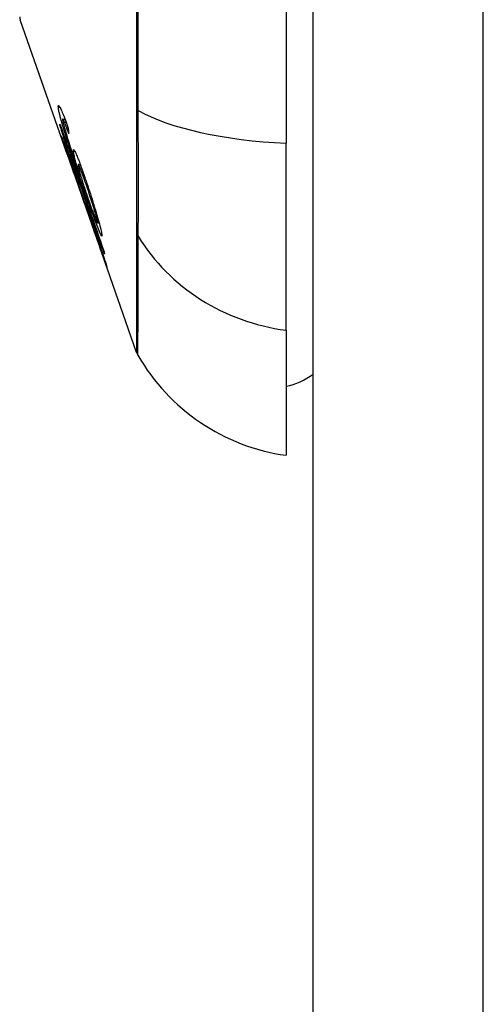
# Model space of a CAD drawing. Header units: inches. Extents: x 15 to 513, y 46 to 241.
# Tile 278 of 397: x 300.221 to 300.49, y 146.189 to 146.762. Entities that reach past the tile are written whole.
import ezdxf

# ---------------------------------------------------------------- set-up
doc = ezdxf.new("R2010")
doc.units = ezdxf.units.IN
doc.header["$MEASUREMENT"] = 0
doc.layers.add('Visible Edges(ANSI)', color=7, linetype='Continuous', lineweight=25)
doc.layers.add('Visible Tangent Edges(ANSI)', color=7, linetype='Continuous', lineweight=25)

msp = doc.modelspace()

# ---------------------------------------------------------------- linework, layer by layer
at = {"layer": 'Visible Edges(ANSI)'}
for p, q in [((300.3912252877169, 131.258812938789), (300.3912252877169, 162.978812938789)), ((300.3754772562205, 147.5475009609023), (300.3754772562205, 146.6901249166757)), ((300.2482024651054, 146.6838050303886), (300.2208327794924, 146.76200413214)), ((300.2456055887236, 146.7041550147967), (300.2468519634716, 146.7041550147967)), ((300.2466105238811, 146.7023793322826), (300.2475004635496, 146.7023793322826)), ((300.2440051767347, 146.7003537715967), (300.2442721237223, 146.7003537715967)), ((300.3754772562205, 146.5813391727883), (300.3754772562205, 146.6901249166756)), ((300.2471990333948, 146.6869896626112), (300.2474759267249, 146.6869896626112)), ((300.2497516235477, 146.6834106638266), (300.250128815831, 146.6834106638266)), ((300.2539955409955, 146.6694829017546), (300.2509181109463, 146.6782826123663)), ((300.2509181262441, 146.6782825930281), (300.2513324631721, 146.6782825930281)), ((300.2545791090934, 146.6778463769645), (300.255781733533, 146.6778463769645)), ((300.2516241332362, 146.6740361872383), (300.2516318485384, 146.6740361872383)), ((300.264059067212, 146.638500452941), (300.2517672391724, 146.6736199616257)), ((300.255758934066, 146.6709062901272), (300.256120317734, 146.6709062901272)), ((300.2584880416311, 146.6545670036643), (300.2556612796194, 146.6626636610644)), ((300.2556886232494, 146.66261238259), (300.2559183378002, 146.66261238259)), ((300.2580796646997, 146.6559160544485), (300.2583539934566, 146.6559160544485)), ((300.2658002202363, 146.6438779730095), (300.2667190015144, 146.6438779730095)), ((300.2642088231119, 146.6380759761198), (300.2642184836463, 146.6380759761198)), ((300.2885701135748, 146.5684688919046), (300.2669272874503, 146.6303055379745)), ((300.2686504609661, 146.625634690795), (300.2688731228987, 146.625634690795)), ((300.3754772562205, 146.5813391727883), (300.3754772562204, 146.5085767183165))]:
    msp.add_line(p, q, dxfattribs=at)
at = {"layer": 'Visible Edges(ANSI)', "flags": 128}
for points in [[(300.2343656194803, 146.7233390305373), (300.2342035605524, 146.7238019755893), (300.2340410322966, 146.7242663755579), (300.2338782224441, 146.7247315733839), (300.2337154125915, 146.7251967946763), (300.2335528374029, 146.7256614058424), (300.2333907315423, 146.7261246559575), (300.2332293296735, 146.7265858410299), (300.2330689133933, 146.727044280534), (300.2329097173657, 146.7274992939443), (300.2327510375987, 146.7279528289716), (300.2325927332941, 146.7284054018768), (300.2324351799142, 146.7288558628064), (300.2322787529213, 146.7293031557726), (300.2321238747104, 146.7297461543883), (300.2319709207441, 146.7301837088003), (300.2318203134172, 146.7306147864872), (300.2316723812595, 146.731038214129), (300.2315276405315, 146.7314529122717), (300.2313863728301, 146.7318576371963), (300.231249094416, 146.7322513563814), (300.2311161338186, 146.7326330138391), (300.2309878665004, 146.7330016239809), (300.2308646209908, 146.7333561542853), (300.230746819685, 146.733695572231)], [(300.2430355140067, 146.7110295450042), (300.2430147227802, 146.7113720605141), (300.2430155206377, 146.7116540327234), (300.243039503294, 146.7118696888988), (300.2430881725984, 146.7120131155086), (300.243162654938, 146.7120788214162), (300.2432642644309, 146.7120621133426), (300.2433937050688, 146.7119588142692), (300.2435497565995, 146.7117681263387), (300.2437318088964, 146.7114906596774), (300.2439394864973, 146.7111270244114), (300.2441724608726, 146.7106777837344), (300.24443035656, 146.7101435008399), (300.2447098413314, 146.7095312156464), (300.2450076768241, 146.7088479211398), (300.2453234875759, 146.7080946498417), (300.2456570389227, 146.7072722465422), (300.2460075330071, 146.7063829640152), (300.2463701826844, 146.7054393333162), (300.2467430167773, 146.7044481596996), (300.2471247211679, 146.7034139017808), (300.2475141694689, 146.7023411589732), (300.2479100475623, 146.7012344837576), (300.2483111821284, 146.7000984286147), (300.2487163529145, 146.6989375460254)], [(300.246441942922, 146.6975876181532), (300.2461971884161, 146.6983895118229), (300.2459585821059, 146.6991785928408), (300.2457265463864, 146.6999540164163), (300.2455013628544, 146.7007148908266), (300.2452834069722, 146.7014602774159), (300.245073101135, 146.7021893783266), (300.2448710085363, 146.7029003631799), (300.2446788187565, 146.703587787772), (300.2444968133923, 146.7042507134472), (300.2443249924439, 146.7048890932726), (300.2441634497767, 146.7055028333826), (300.2440122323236, 146.7060917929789), (300.2438713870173, 146.7066558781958), (300.2437410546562, 146.7071948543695), (300.2436221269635, 146.7077048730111), (300.2435146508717, 146.7081850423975), (300.2434184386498, 146.7086360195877), (300.2433331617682, 146.7090585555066), (300.2432584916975, 146.7094532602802), (300.2431942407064, 146.7098208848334), (300.2431400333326, 146.7101620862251), (300.2430957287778, 146.7104769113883), (300.2430610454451, 146.7107657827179), (300.2430355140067, 146.7110295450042)], [(300.243939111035, 146.7013177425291), (300.2450017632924, 146.6982420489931), (300.246067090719, 146.6951592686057), (300.2471348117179, 146.6920701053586), (300.2482046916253, 146.6889752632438), (300.2492764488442, 146.6858755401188), (300.2503498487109, 146.6827716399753), (300.2514245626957, 146.6796642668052), (300.2525004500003, 146.6765542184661), (300.2535771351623, 146.6734422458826), (300.2546544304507, 146.6703290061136), (300.2557320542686, 146.6672152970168), (300.256809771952, 146.6641018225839), (300.2578872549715, 146.6609893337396), (300.2589643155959, 146.6578785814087), (300.2600406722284, 146.6547703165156), (300.2611160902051, 146.6516651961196), (300.2621902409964, 146.6485640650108), (300.2632628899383, 146.6454675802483), (300.2643338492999, 146.6423764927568), (300.2654027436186, 146.6392916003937), (300.2664694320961, 146.6362135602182), (300.2675335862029, 146.6331431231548), (300.2685949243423, 146.630081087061), (300.2696532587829, 146.6270281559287)], [(300.2440051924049, 146.7003537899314), (300.2440020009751, 146.7003939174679), (300.2439988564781, 146.7004340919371), (300.2439957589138, 146.7004742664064), (300.2439927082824, 146.7005144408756), (300.243989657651, 146.700554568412), (300.2439866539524, 146.7005947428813), (300.2439836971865, 146.7006349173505), (300.2439807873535, 146.7006750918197), (300.2439779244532, 146.7007152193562), (300.243975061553, 146.7007553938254), (300.2439722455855, 146.7007955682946), (300.2439694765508, 146.7008357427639), (300.2439667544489, 146.7008759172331), (300.2439640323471, 146.7009160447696), (300.2439614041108, 146.7009562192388), (300.2439587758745, 146.700996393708), (300.243956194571, 146.7010365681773), (300.2439536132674, 146.7010767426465), (300.2439511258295, 146.7011168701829), (300.2439486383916, 146.7011570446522), (300.2439461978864, 146.7011972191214), (300.2439438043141, 146.7012373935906), (300.2439414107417, 146.7012775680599), (300.243939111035, 146.7013177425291)], [(300.2466105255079, 146.7023793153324), (300.2465172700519, 146.7025896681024), (300.2464270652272, 146.7027889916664), (300.2463400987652, 146.7029769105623), (300.246256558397, 146.7031528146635), (300.2461765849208, 146.7033162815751), (300.246100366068, 146.7034667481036), (300.2460284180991, 146.7036030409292), (300.245961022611, 146.7037245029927), (300.2458982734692, 146.7038311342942), (300.2458401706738, 146.7039227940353), (300.2457867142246, 146.7039993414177), (300.2457380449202, 146.7040607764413), (300.2456941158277, 146.7041069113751), (300.2456549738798, 146.7041377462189), (300.2456206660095, 146.7041531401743), (300.2455912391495, 146.704152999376), (300.2455666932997, 146.7041372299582), (300.2455472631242, 146.7041061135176), (300.2455328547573, 146.7040598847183), (300.2455233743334, 146.7039990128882), (300.2455186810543, 146.7039238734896), (300.2455187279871, 146.7038350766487), (300.2455233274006, 146.7037330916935), (300.2455323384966, 146.7036185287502)], [(300.2455323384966, 146.7036185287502), (300.2455425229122, 146.7035187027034), (300.2455554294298, 146.7034113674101), (300.2455710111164, 146.7032963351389), (300.2455894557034, 146.7031734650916), (300.2456107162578, 146.7030427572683), (300.2456348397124, 146.7029043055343), (300.2456618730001, 146.7027579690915), (300.2456918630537, 146.702603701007), (300.2457248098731, 146.7024413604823), (300.2457608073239, 146.702270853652), (300.2457999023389, 146.7020920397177), (300.2458420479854, 146.7019049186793), (300.245887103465, 146.7017105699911), (300.2459349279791, 146.7015093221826), (300.2459854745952, 146.7013011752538), (300.246038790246, 146.7010862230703), (300.2460948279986, 146.7008645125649), (300.2461534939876, 146.7006361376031), (300.2462148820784, 146.7004010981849), (300.2462788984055, 146.700159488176), (300.2463454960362, 146.6999114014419), (300.2464147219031, 146.6996568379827), (300.2464865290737, 146.6993958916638), (300.246560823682, 146.6991286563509)], [(300.2491299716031, 146.6957022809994), (300.2490186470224, 146.6960130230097), (300.2489065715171, 146.6963250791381), (300.2487939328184, 146.6966378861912), (300.2486808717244, 146.6969508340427), (300.2485676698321, 146.6972633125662), (300.2484544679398, 146.6975746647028), (300.2483415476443, 146.6978843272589), (300.2482290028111, 146.6981916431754), (300.2481170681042, 146.6984960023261), (300.2480059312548, 146.6987968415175), (300.2478958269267, 146.6990935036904), (300.2477869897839, 146.6993853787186), (300.2476795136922, 146.6996718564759), (300.2475736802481, 146.6999523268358), (300.2474696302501, 146.7002261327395), (300.2473675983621, 146.7004927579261), (300.2472668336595, 146.7007538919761), (300.2471669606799, 146.7010104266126), (300.2470684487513, 146.7012609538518), (300.2469716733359, 146.701504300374), (300.2468771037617, 146.7017390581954), (300.2467850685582, 146.7019640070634), (300.2466960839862, 146.7021778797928), (300.2466105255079, 146.7023793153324)], [(300.2509181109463, 146.6782826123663), (300.2506052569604, 146.6793118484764), (300.250291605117, 146.6803404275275), (300.2499779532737, 146.6813659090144), (300.2496650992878, 146.6823858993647), (300.249353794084, 146.6833980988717), (300.2490448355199, 146.6843999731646), (300.2487390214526, 146.6853892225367), (300.2484371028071, 146.6863634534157), (300.2481399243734, 146.6873202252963), (300.2478482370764, 146.6882572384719), (300.2475628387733, 146.6891719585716), (300.2472844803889, 146.6900621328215), (300.2470140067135, 146.6909253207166), (300.2467521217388, 146.6917590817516), (300.2464988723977, 146.6925636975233), (300.2462430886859, 146.6933743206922), (300.2459813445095, 146.6942017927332), (300.2457138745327, 146.695044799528), (300.2454410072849, 146.6959020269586), (300.24516297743, 146.6967720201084), (300.2448800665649, 146.6976535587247), (300.2445926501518, 146.698545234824), (300.244300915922, 146.6994457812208), (300.2440051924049, 146.7003537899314)], [(300.2573474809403, 146.66497848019), (300.2568548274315, 146.6663937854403), (300.2563613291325, 146.6678140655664), (300.255867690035, 146.6692378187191), (300.2553743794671, 146.6706634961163), (300.2548821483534, 146.6720896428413), (300.2543915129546, 146.6735147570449), (300.253903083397, 146.6749373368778), (300.2534175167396, 146.6763558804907), (300.2529354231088, 146.6777688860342), (300.252457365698, 146.679174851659), (300.2519840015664, 146.6805722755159), (300.2515159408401, 146.6819596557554), (300.2510537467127, 146.6833354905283), (300.2505980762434, 146.684698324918), (300.2501494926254, 146.6860466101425), (300.2497086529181, 146.6873788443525), (300.2492761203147, 146.6886935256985), (300.2488515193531, 146.6899923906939), (300.2484314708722, 146.6912865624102), (300.2480168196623, 146.6925741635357), (300.2476091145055, 146.6938515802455), (300.2472097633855, 146.6951152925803), (300.2468202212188, 146.6963618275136), (300.246441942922, 146.6975876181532)], [(300.246560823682, 146.6991286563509), (300.2471112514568, 146.6972025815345), (300.2477275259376, 146.6951346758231), (300.2483950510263, 146.6929638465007), (300.2490938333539, 146.690745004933), (300.2497594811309, 146.6886697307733), (300.2503485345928, 146.6868597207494), (300.2508302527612, 146.6853962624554), (300.2511742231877, 146.684359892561), (300.2514507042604, 146.6835309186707), (300.2517313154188, 146.6826929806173), (300.2520153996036, 146.6818476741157), (300.2523024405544, 146.6809965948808), (300.2525917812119, 146.6801412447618), (300.2528828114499, 146.6792832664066), (300.2531750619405, 146.67842425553), (300.2534678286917, 146.677565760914), (300.2537605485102, 146.6767093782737), (300.2540526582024, 146.6758566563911), (300.254343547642, 146.6750091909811), (300.2546326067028, 146.6741686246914), (300.2549192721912, 146.6733364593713), (300.255202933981, 146.6725142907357), (300.2554830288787, 146.6717037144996), (300.2557589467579, 146.6709062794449)], [(300.2487163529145, 146.6989375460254), (300.2487325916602, 146.6988027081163), (300.2487489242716, 146.6986679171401), (300.2487653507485, 146.6985330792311), (300.2487818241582, 146.6983982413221), (300.2487984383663, 146.6982634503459), (300.2488150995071, 146.6981286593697), (300.2488318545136, 146.6979938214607), (300.2488487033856, 146.6978590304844), (300.2488656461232, 146.6977242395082), (300.2488826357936, 146.697589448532), (300.2488997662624, 146.697454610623), (300.248916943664, 146.6973198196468), (300.2489342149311, 146.6971850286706), (300.2489515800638, 146.6970502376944), (300.2489690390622, 146.6969154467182), (300.2489865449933, 146.6967806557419), (300.2490041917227, 146.6966458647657), (300.249021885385, 146.6965110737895), (300.2490396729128, 146.6963762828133), (300.2490575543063, 146.6962414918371), (300.2490755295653, 146.6961067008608), (300.2490935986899, 146.6959719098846), (300.2491117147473, 146.6958371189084), (300.2491299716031, 146.6957022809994)], [(300.2445608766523, 146.6945005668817), (300.2445697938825, 146.6945286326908), (300.2446149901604, 146.694457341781), (300.2446974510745, 146.6942830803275), (300.2448174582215, 146.694004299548), (300.2449754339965, 146.693619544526), (300.2451717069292, 146.6931275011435), (300.2454042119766, 146.6925329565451), (300.2456692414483, 146.6918451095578), (300.2459652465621, 146.6910671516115), (300.2462937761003, 146.6901940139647), (300.2466558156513, 146.6892219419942), (300.2470466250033, 146.6881628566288), (300.2474425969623, 146.6870809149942), (300.2478345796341, 146.6860024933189), (300.2482151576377, 146.6849494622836), (300.2485769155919, 146.6839435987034), (300.2489155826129, 146.6829979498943), (300.2492523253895, 146.6820538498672), (300.2495925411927, 146.6810961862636), (300.2499362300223, 146.6801250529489), (300.2502833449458, 146.6791404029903), (300.2506339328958, 146.6781423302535), (300.2509879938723, 146.6771307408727), (300.2513454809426, 146.6761057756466)], [(300.2516241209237, 146.6740361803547), (300.2510209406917, 146.6757582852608), (300.250423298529, 146.6774642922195), (300.2498341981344, 146.6791457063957), (300.2492567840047, 146.6807940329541), (300.2486940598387, 146.6824007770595), (300.2481491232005, 146.6839574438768), (300.2476476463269, 146.6853910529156), (300.2472113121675, 146.6866401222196), (300.2468348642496, 146.6877192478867), (300.246513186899, 146.6886432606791), (300.2462403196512, 146.6894290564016), (300.2459940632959, 146.690140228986), (300.2457664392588, 146.6907999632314), (300.2455576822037, 146.6914077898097), (300.2453679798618, 146.6919631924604), (300.2451976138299, 146.6924657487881), (300.2450480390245, 146.6929113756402), (300.2449198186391, 146.6932984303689), (300.2448122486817, 146.6936288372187), (300.2447246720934, 146.6939046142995), (300.244656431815, 146.6941277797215), (300.2446068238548, 146.6943003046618), (300.2445752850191, 146.6944237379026), (300.2445608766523, 146.6945005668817)], [(300.2512580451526, 146.6758360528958), (300.2509889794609, 146.676605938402), (300.2507209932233, 146.6773706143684), (300.2504547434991, 146.6781280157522), (300.25019093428, 146.6788763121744), (300.2499307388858, 146.6796116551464), (300.2496775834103, 146.6803245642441), (300.2494319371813, 146.6810134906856), (300.2491940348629, 146.6816779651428), (300.2489639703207, 146.6823176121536), (300.2487420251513, 146.6829317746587), (300.2485293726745, 146.683517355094), (300.2483279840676, 146.6840688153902), (300.248140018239, 146.6845806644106), (300.2479674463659, 146.6850472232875), (300.2478120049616, 146.6854640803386), (300.2476740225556, 146.685830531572), (300.2475534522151, 146.6861465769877), (300.2474503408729, 146.6864122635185), (300.2473653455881, 146.6866261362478), (300.2472986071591, 146.6867882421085), (300.2472492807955, 146.686901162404), (300.2472164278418, 146.6869674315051), (300.247199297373, 146.6869896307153), (300.2471968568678, 146.6869709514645)], [(300.2471968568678, 146.6869709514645), (300.2472226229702, 146.6868585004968), (300.2472880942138, 146.6866358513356), (300.2473953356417, 146.6862972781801), (300.2475464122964, 146.6858371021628), (300.2477423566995, 146.6852521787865), (300.2479631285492, 146.6846011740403), (300.2481862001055, 146.6839484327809), (300.2483934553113, 146.6833448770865), (300.2485796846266, 146.6828044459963), (300.248773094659, 146.6822444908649), (300.2489752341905, 146.6816606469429), (300.249185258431, 146.6810549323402), (300.2494024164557, 146.6804295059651), (300.2496259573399, 146.6797865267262), (300.2498552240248, 146.6791277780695), (300.2500896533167, 146.6784546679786), (300.2503285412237, 146.6777693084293), (300.2505710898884, 146.6770738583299), (300.2508165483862, 146.6763704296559), (300.2510641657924, 146.6756611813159), (300.2513131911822, 146.6749481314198), (300.2515628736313, 146.6742335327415), (300.2518124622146, 146.6735194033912), (300.252061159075, 146.67280794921)], [(300.2698703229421, 146.6255358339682), (300.2690375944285, 146.6279300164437), (300.2682035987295, 146.6303280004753), (300.2673684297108, 146.6327294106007), (300.2665321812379, 146.6351339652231), (300.2656949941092, 146.6375414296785), (300.2648569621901, 146.6399513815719), (300.2640181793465, 146.6423635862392), (300.2631787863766, 146.644777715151), (300.262338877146, 146.6471934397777), (300.2614984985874, 146.6496104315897), (300.260657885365, 146.6520284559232), (300.2598170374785, 146.6544471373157), (300.2589761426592, 146.6568661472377), (300.2581352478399, 146.6592852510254), (300.2572944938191, 146.6617040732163), (300.2564539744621, 146.6641223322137), (300.2556137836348, 146.6665397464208), (300.2547741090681, 146.6689559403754), (300.2539349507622, 146.6713706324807), (300.253096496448, 146.6737834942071), (300.2522588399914, 146.6761942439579), (300.2514220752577, 146.6786025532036), (300.2505862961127, 146.6810081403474), (300.2497516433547, 146.6834106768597)], [(300.2497516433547, 146.6834106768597), (300.2499151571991, 146.6828858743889), (300.2500768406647, 146.6823656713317), (300.250236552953, 146.6818503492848), (300.2503942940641, 146.6813402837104), (300.2505499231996, 146.6808357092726), (300.2507033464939, 146.6803370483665), (300.2508546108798, 146.6798446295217), (300.251003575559, 146.6793587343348), (300.2511501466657, 146.6788797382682), (300.2512942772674, 146.6784079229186), (300.2514359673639, 146.6779436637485), (300.2515750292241, 146.6774872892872), (300.2517114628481, 146.6770391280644), (300.2518454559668, 146.6765986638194), (300.2519972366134, 146.6760998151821), (300.2521763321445, 146.6755114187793), (300.2523777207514, 146.6748492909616), (300.2525964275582, 146.6741292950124), (300.2528275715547, 146.6733673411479), (300.2530661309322, 146.6725792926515), (300.2533071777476, 146.671780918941), (300.253545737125, 146.6709881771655), (300.2537768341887, 146.6702168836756), (300.2539955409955, 146.6694829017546)], [(300.2517913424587, 146.6855486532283), (300.2517600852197, 146.6860486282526), (300.251798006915, 146.6863493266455), (300.2519088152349, 146.6864331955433), (300.2520930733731, 146.6862919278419), (300.2523478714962, 146.6859276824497), (300.2526610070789, 146.685364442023), (300.2529999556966, 146.6846780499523), (300.2533403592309, 146.6839386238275), (300.2536579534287, 146.6832160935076), (300.2539521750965, 146.6825237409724), (300.2542585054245, 146.6817816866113), (300.2545779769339, 146.6809875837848), (300.2549105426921, 146.6801415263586), (300.2552561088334, 146.679243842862), (300.2556145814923, 146.6782946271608), (300.2559838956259, 146.6772996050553), (300.256360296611, 146.6762695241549), (300.256743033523, 146.6752071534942), (300.2571314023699, 146.6741153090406), (300.2575247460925, 146.6729966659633), (300.2579223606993, 146.6718538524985), (300.2583235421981, 146.6706896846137), (300.25872763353, 146.6695067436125), (300.2591339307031, 146.6683078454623)], [(300.2557589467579, 146.6709062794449), (300.2555547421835, 146.6715544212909), (300.2553533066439, 146.6721972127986), (300.2551549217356, 146.6728340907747), (300.2549598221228, 146.6734644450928), (300.2547682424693, 146.6740877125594), (300.254580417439, 146.6747032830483), (300.254396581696, 146.6753105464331), (300.254217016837, 146.6759088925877), (300.254041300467, 146.6764996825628), (300.2538609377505, 146.677112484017), (300.25367428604, 146.6777542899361), (300.2534832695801, 146.6784207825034), (300.2532897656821, 146.6791075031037), (300.2530955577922, 146.6798102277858), (300.2529026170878, 146.6805244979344), (300.2527127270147, 146.6812460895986), (300.2525307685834, 146.6819588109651), (300.2523665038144, 146.6826263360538), (300.252220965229, 146.6832452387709), (300.2520945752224, 146.6838142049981), (300.2519878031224, 146.684332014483), (300.2519015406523, 146.6847947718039), (300.2518361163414, 146.6852000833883), (300.2517913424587, 146.6855486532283)], [(300.2595771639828, 146.6651429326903), (300.2591548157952, 146.6663790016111), (300.2587341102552, 146.6675981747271), (300.258317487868, 146.6687918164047), (300.2579073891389, 146.6699511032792), (300.2575065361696, 146.6710667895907), (300.2571175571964, 146.6721296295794), (300.2567427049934, 146.673131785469), (300.2563841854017, 146.6740654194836), (300.2560577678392, 146.6748892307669), (300.255780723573, 146.6755642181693), (300.2555489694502, 146.6761072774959), (300.2553583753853, 146.6765357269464), (300.2551994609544, 146.6768774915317), (300.2550559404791, 146.6771690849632), (300.2549275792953, 146.6774108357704), (300.2548148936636, 146.6776010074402), (300.254718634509, 146.6777378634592), (300.2546401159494, 146.6778193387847), (300.254579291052, 146.6778463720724), (300.2545358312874, 146.6778201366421), (300.2545093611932, 146.6777420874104), (300.2544995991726, 146.6776148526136), (300.2545056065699, 146.6774416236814), (300.2545264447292, 146.6772257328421)], [(300.2556889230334, 146.6626185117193), (300.2555482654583, 146.6631182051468), (300.2551786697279, 146.6642856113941), (300.2546164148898, 146.6660056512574), (300.2541521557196, 146.6674039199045), (300.2539751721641, 146.6679321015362), (300.2538569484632, 146.6682833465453), (300.2537350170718, 146.6686444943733), (300.2536094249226, 146.6690154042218), (300.2534802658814, 146.6693959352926), (300.2533475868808, 146.6697860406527), (300.253211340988, 146.6701854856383), (300.2530716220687, 146.6705942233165), (300.2529284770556, 146.671012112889), (300.252782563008, 146.6714372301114), (300.2526349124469, 146.6718666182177), (300.2524856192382, 146.6722997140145), (300.2523350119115, 146.672736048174), (300.252183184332, 146.6731750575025), (300.252030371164, 146.6736162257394), (300.2518767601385, 146.674059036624), (300.2517225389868, 146.6745029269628), (300.2515678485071, 146.6749474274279), (300.2514129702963, 146.6753919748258), (300.2512580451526, 146.6758360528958)], [(300.2513454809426, 146.6761057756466), (300.2515850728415, 146.6754168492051), (300.2518237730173, 146.6747287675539), (300.2520615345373, 146.6740418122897), (300.2522982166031, 146.6733561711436), (300.252533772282, 146.6726721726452), (300.2527671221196, 146.6719928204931), (300.2529973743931, 146.6713206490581), (300.2532245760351, 146.6706557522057), (300.2534486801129, 146.669998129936), (300.2536697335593, 146.6693478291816), (300.2538917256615, 146.6686929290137), (300.2541211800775, 146.668014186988), (300.254356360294, 146.6673164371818), (300.2545953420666, 146.6666051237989), (300.2548362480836, 146.665885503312), (300.2550771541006, 146.6651630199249), (300.2553156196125, 146.6644445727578), (300.2555423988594, 146.6637582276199), (300.255754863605, 146.66311186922), (300.2559536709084, 146.6625042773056), (300.2561391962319, 146.6619341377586), (300.2563120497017, 146.6614001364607), (300.2564727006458, 146.6609010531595), (300.2566217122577, 146.660435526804)], [(300.252061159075, 146.67280794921), (300.252042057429, 146.6728591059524), (300.2520230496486, 146.6729102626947), (300.2520041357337, 146.6729614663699), (300.2519852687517, 146.6730126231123), (300.2519664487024, 146.6730637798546), (300.2519477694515, 146.6731149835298), (300.2519291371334, 146.6731661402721), (300.2519105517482, 146.6732173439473), (300.2518920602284, 146.6732685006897), (300.2518736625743, 146.673319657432), (300.2518553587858, 146.6733708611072), (300.25183710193, 146.6734220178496), (300.2518189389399, 146.673473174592), (300.2518008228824, 146.6735243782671), (300.2517828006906, 146.6735755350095), (300.2517648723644, 146.6736267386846), (300.2517469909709, 146.673677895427), (300.2517292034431, 146.6737290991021), (300.2517115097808, 146.6737802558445), (300.2516938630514, 146.6738314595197), (300.2516763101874, 146.673882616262), (300.2516588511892, 146.6739338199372), (300.2516414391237, 146.6739849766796), (300.2516241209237, 146.6740361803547)], [(300.2545264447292, 146.6772257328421), (300.2545952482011, 146.6767650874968), (300.2547086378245, 146.6761808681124), (300.2548668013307, 146.6754779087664), (300.2550697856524, 146.674657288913), (300.2553181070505, 146.6737176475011), (300.2555985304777, 146.6727060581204), (300.2558854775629, 146.6717059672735), (300.2561626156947, 146.6707636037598), (300.256413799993, 146.6699250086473), (300.2566495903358, 146.6691491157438), (300.2568926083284, 146.6683601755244), (300.2571427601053, 146.6675581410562), (300.2573999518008, 146.6667432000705), (300.2576641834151, 146.6659153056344), (300.2579353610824, 146.6650745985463), (300.2582120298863, 146.6642251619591), (300.258491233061, 146.6633756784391), (300.2587725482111, 146.6625272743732), (300.2590555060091, 146.661680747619), (300.2593396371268, 146.6608370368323), (300.259624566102, 146.6599969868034), (300.2599098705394, 146.6591614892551), (300.2601950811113, 146.6583313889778), (300.2604797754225, 146.6575076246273)], [(300.2591339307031, 146.6683078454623), (300.2596412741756, 146.666797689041), (300.2601473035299, 146.66527626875), (300.2606519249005, 146.6637437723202), (300.2611551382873, 146.6622002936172), (300.2616567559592, 146.6606460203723), (300.2621569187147, 146.6590806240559), (300.2626571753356, 146.6574993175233), (300.2631546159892, 146.6559113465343), (300.2636448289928, 146.6543305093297), (300.2641234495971, 146.652770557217), (300.2645860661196, 146.6512453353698), (300.2650289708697, 146.649766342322), (300.2654512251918, 146.6483363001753), (300.26585189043, 146.6469576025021), (300.266230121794, 146.6456326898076), (300.2665850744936, 146.6443641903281), (300.2669150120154, 146.6431580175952), (300.2672176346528, 146.6420213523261), (300.2674906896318, 146.6409610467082), (300.2677309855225, 146.6399875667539), (300.2679317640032, 146.6391280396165), (300.2680934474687, 146.6383825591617), (300.2682177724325, 146.6377463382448), (300.2683065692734, 146.6372144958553)], [(300.2556612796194, 146.6626636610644), (300.2556632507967, 146.6626594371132), (300.2556651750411, 146.6626552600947), (300.2556670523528, 146.6626511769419), (300.2556689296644, 146.6626471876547), (300.2556707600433, 146.6626433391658), (300.2556725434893, 146.6626396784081), (300.2556742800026, 146.6626361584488), (300.2556759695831, 146.6626327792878), (300.255677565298, 146.6626296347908), (300.2556790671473, 146.6626266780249), (300.2556805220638, 146.662623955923), (300.2556818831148, 146.6626214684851), (300.2556831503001, 146.6626192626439), (300.2556843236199, 146.6626173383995), (300.2556854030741, 146.6626156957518), (300.2556863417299, 146.6626143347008), (300.2556871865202, 146.6626133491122), (300.2556879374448, 146.6626126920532), (300.2556885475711, 146.6626124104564), (300.2556889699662, 146.6626125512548), (300.255689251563, 146.6626131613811), (300.2556893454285, 146.6626143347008), (300.255689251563, 146.6626160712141), (300.2556889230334, 146.6626185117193)], [(300.2566217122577, 146.660435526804), (300.2566884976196, 146.6602783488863), (300.2567646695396, 146.6600945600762), (300.2568505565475, 146.659883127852), (300.2569464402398, 146.6596430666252), (300.257052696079, 146.6593733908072), (300.2571696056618, 146.6590730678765), (300.2572974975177, 146.6587411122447), (300.2574367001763, 146.6583764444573), (300.2575870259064, 146.6579792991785), (300.2577473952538, 146.6575525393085), (300.2579176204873, 146.657096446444), (300.2580977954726, 146.6566109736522), (300.2582877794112, 146.6560961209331), (300.2584981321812, 146.6555232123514), (300.2587621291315, 146.6548004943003), (300.2590845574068, 146.6539127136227), (300.2594679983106, 146.6528503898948), (300.2599151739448, 146.6516041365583), (300.2604169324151, 146.6501972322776), (300.2609338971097, 146.6487394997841), (300.2614603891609, 146.6472473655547), (300.2619939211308, 146.6457286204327), (300.2625320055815, 146.6441910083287), (300.263072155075, 146.6426422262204)], [(300.2683065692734, 146.6372144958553), (300.2683317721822, 146.6361436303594), (300.2677946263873, 146.6368164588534), (300.2667296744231, 146.6391866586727), (300.2657450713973, 146.6416420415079), (300.2653467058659, 146.6426766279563), (300.2649855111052, 146.6436287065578), (300.2646107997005, 146.6446276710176), (300.2642247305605, 146.6456667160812), (300.2638296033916, 146.6467390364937), (300.2634275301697, 146.6478378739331), (300.2630207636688, 146.6489563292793), (300.2626103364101, 146.6500908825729), (300.2621920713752, 146.6512526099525), (300.2617662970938, 146.6524401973), (300.2613341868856, 146.6536502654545), (300.2608969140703, 146.6548792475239), (300.2604555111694, 146.6561237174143), (300.2600111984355, 146.6573802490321), (300.2595651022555, 146.6586453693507), (300.2591183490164, 146.6599156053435), (300.2586720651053, 146.661187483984), (300.2582274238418, 146.6624575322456), (300.2577855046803, 146.6637223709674), (300.2573474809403, 146.66497848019)], [(300.2658219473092, 146.6444049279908), (300.2657841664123, 146.6446403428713), (300.2657327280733, 146.6449148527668), (300.2656673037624, 146.6452295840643), (300.2655875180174, 146.6455855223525), (300.265492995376, 146.6459837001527), (300.2653834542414, 146.646424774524), (300.265260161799, 146.6469035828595), (300.2651238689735, 146.6474175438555), (300.2649749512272, 146.6479654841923), (300.2648150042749, 146.6485421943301), (300.2646452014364, 146.6491437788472), (300.2644663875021, 146.6497679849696), (300.2642793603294, 146.6504124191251), (300.2640849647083, 146.6510748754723), (300.2638810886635, 146.651762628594), (300.2636190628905, 146.6526368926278), (300.2632789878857, 146.6537549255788), (300.2628580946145, 146.6551159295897), (300.2623540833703, 146.6567175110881), (300.2618094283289, 146.6584183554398), (300.2612555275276, 146.6601207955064), (300.2606962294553, 146.6618153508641), (300.2601354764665, 146.6634925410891), (300.2595771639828, 146.6651429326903)], [(300.2631172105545, 146.6420166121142), (300.2628249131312, 146.6428532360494), (300.2625340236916, 146.6436840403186), (300.2622451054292, 146.6445075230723), (300.2619585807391, 146.6453220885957), (300.2616749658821, 146.646126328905), (300.2613947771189, 146.6469186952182), (300.2611184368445, 146.6476976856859), (300.2608479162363, 146.6484578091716), (300.2605865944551, 146.6491895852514), (300.2603345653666, 146.6498928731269), (300.2600917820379, 146.6505677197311), (300.2598582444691, 146.6512143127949), (300.2596339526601, 146.6518327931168), (300.2594122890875, 146.6524412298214), (300.2591860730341, 146.6530590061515), (300.2589627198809, 146.6536649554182), (300.2587499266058, 146.6542373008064), (300.2585593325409, 146.6547438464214), (300.2584009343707, 146.6551579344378), (300.2582744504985, 146.6554805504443), (300.2581798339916, 146.6557123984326), (300.258116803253, 146.6558548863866), (300.2580835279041, 146.6559137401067), (300.258077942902, 146.6558950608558)], [(300.258077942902, 146.6558950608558), (300.2580805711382, 146.655879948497), (300.2580850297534, 146.6558597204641), (300.2580911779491, 146.6558347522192), (300.2580989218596, 146.6558053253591), (300.2581081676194, 146.655771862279), (300.2581188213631, 146.6557342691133), (300.2581308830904, 146.6556927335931), (300.2581443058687, 146.6556474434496), (300.2581589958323, 146.6555985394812), (300.2581749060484, 146.6555462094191), (300.2581919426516, 146.6554907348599), (300.2582101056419, 146.6554322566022), (300.2582292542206, 146.6553709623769), (300.2582493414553, 146.6553070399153), (300.2582703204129, 146.6552406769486), (300.2582921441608, 146.6551721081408), (300.2583146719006, 146.6551015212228), (300.2583379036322, 146.6550291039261), (300.2583617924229, 146.6549550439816), (300.2583861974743, 146.6548795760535), (300.2584110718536, 146.6548027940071), (300.2584364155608, 146.6547249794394), (300.2584620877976, 146.6546463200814), (300.2584880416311, 146.6545670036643)], [(300.2604797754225, 146.6575076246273), (300.260779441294, 146.6566456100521), (300.2610754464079, 146.6557996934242), (300.261367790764, 146.6549699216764), (300.2616564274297, 146.6541563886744), (300.261941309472, 146.653359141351), (300.2622224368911, 146.6525782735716), (300.2624998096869, 146.6518138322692), (300.2627733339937, 146.6510659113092), (300.2630430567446, 146.6503345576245), (300.2633094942, 146.6496182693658), (300.263572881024, 146.6489168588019), (300.2638314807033, 146.6482362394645), (300.2640832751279, 146.647582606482), (300.2643264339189, 146.6469620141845), (300.2645587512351, 146.6463813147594), (300.2647752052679, 146.6458540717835), (300.2649740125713, 146.6453852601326), (300.2651546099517, 146.6449770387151), (300.2653168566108, 146.644630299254), (300.2654938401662, 146.6442834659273), (300.2656724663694, 146.6439905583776), (300.2658037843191, 146.6438781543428), (300.2658547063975, 146.6440151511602), (300.2658219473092, 146.6444049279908)], [(300.263072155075, 146.6426422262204), (300.263798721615, 146.6405506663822), (300.2645184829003, 146.6384691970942), (300.2652292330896, 146.636403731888), (300.2659205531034, 146.6343844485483), (300.2665854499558, 146.6324324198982), (300.2672240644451, 146.6305477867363), (300.2678183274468, 146.6287854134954), (300.2683397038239, 146.6272319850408), (300.2687870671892, 146.6258932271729), (300.2691596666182, 146.6247738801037), (300.2694597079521, 146.6238692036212), (300.2697274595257, 146.623058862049), (300.2699751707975, 146.6223058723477), (300.2702026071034, 146.6216109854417), (300.2704095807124, 146.6209749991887), (300.270595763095, 146.620398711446), (300.2707596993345, 146.619887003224), (300.270900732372, 146.619441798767), (300.2710197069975, 146.6190609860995), (300.2711172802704, 146.6187426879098), (300.2711942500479, 146.6184848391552), (300.2712511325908, 146.6182858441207), (300.2712887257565, 146.6181438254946), (300.2713081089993, 146.6180557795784)], [(300.2686506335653, 146.6256531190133), (300.2686276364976, 146.6257494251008), (300.2685758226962, 146.6259294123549), (300.2684934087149, 146.626198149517), (300.2683802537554, 146.6265555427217), (300.2682365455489, 146.6270007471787), (300.2680620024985, 146.6275343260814), (300.2678565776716, 146.6281564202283), (300.2676290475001, 146.6288404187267), (300.2673904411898, 146.6295539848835), (300.2671472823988, 146.6302781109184), (300.2669059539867, 146.6309944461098), (300.2666605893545, 146.6317204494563), (300.2664059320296, 146.6324719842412), (300.2661417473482, 146.6332494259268), (300.265867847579, 146.6340530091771), (300.2655841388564, 146.6348831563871), (300.2652904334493, 146.635740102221), (300.2649900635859, 146.6366141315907), (300.2646857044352, 146.637497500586), (300.2643776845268, 146.6383891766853), (300.2640664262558, 146.6392879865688), (300.2637523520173, 146.6401928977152), (300.263435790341, 146.6411027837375), (300.2631172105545, 146.6420166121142)], [(300.2642088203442, 146.6380759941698), (300.2641847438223, 146.6381437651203), (300.264160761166, 146.6382115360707), (300.2641367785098, 146.6382793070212), (300.2641128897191, 146.6383470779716), (300.2640890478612, 146.6384148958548), (300.2640652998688, 146.6384826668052), (300.2640415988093, 146.6385504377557), (300.2640179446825, 146.6386182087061), (300.2639943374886, 146.6386860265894), (300.2639708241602, 146.6387537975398), (300.2639473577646, 146.6388215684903), (300.2639239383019, 146.6388893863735), (300.2639006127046, 146.6389571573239), (300.2638773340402, 146.6390249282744), (300.2638541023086, 146.6390927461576), (300.2638309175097, 146.639160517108), (300.2638078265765, 146.6392282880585), (300.263784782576, 146.6392961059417), (300.2637618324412, 146.6393638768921), (300.2637389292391, 146.6394316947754), (300.2637160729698, 146.6394994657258), (300.2636932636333, 146.639567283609), (300.2636705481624, 146.6396350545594), (300.2636478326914, 146.6397028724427)], [(300.2636478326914, 146.6397028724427), (300.264074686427, 146.6384858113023), (300.2645016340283, 146.6372689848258), (300.2649248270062, 146.6360634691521), (300.2653404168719, 146.6348803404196), (300.2657446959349, 146.6337302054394), (300.2661396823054, 146.632607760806), (300.2665224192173, 146.6315215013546), (300.2668866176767, 146.6304896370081), (300.2672210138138, 146.6295446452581), (300.2674952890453, 146.628771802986), (300.267713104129, 146.6281605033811), (300.267883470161, 146.6276842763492), (300.2680170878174, 146.6273121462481), (300.2681346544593, 146.6269863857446), (300.2682400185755, 146.6266961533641), (300.2683332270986, 146.6264413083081), (300.2684143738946, 146.6262216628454), (300.268483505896, 146.6260371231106), (300.2685406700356, 146.6258874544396), (300.2685859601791, 146.6257726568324), (300.2686191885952, 146.6256930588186), (300.2686406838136, 146.6256475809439), (300.2686510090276, 146.6256348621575), (300.2686506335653, 146.6256531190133)], [(300.2713081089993, 146.6180557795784), (300.2713004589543, 146.618028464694), (300.2712393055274, 146.6181592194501), (300.2711194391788, 146.6184632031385), (300.2709365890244, 146.6189525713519), (300.2706886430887, 146.6196333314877), (300.2703898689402, 146.6204652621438), (300.2700720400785, 146.621357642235), (300.2697555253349, 146.6222511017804), (300.2694605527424, 146.6230863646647), (300.2691857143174, 146.6238663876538), (300.2688989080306, 146.6246816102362), (300.2685991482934, 146.625534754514), (300.2682862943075, 146.6264262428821), (300.2679601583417, 146.6273562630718), (300.2676206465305, 146.6283252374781), (300.2672684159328, 146.6293310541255), (300.2669077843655, 146.6303611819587), (300.2665398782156, 146.6314124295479), (300.2661652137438, 146.6324832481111), (300.2657843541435, 146.6335719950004), (300.2653977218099, 146.6346772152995), (300.2650059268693, 146.6357973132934), (300.2646094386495, 146.6369307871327), (300.2642088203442, 146.6380759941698)], [(300.2696532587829, 146.6270281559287), (300.2696616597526, 146.6269659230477), (300.2696700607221, 146.6269037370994), (300.2696785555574, 146.6268415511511), (300.2696871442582, 146.6267793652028), (300.269695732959, 146.6267171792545), (300.2697044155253, 146.6266549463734), (300.2697131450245, 146.6265927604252), (300.2697219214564, 146.6265305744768), (300.2697307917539, 146.6264683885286), (300.2697396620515, 146.6264062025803), (300.2697486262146, 146.626344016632), (300.2697576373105, 146.6262818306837), (300.2697667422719, 146.6262196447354), (300.2697758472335, 146.6261575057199), (300.2697850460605, 146.6260953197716), (300.2697942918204, 146.6260331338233), (300.269803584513, 146.6259709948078), (300.2698129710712, 146.6259088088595), (300.2698223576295, 146.625846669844), (300.2698318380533, 146.6257844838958), (300.2698413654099, 146.6257223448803), (300.2698509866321, 146.625660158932), (300.2698606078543, 146.6255980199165), (300.2698703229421, 146.6255358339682)]]:
    msp.add_lwpolyline(points, dxfattribs=at)
at = {"layer": 'Visible Edges(ANSI)'}
for centre, radius, start, end in [((300.2254777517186, 146.7636298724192), 0.0049212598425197, 180.1731447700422, 199.2900462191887), ((300.2978600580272, 146.571720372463), 0.0098425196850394, 199.2900462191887, 209.8168854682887), ((300.3917951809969, 146.6255542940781), 0.1181102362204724, 209.8168854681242, 262.0587034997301), ((300.3676032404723, 146.5873168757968), 0.0393700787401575, 281.5369590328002, 306.8698976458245)]:
    msp.add_arc(centre, radius, start, end, dxfattribs=at)
at = {"layer": 'Visible Tangent Edges(ANSI)'}
for p, q in [((300.4902252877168, 131.258812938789), (300.4902252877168, 162.978812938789)), ((300.2430355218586, 146.7110295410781), (300.2439918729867, 146.7110295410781)), ((300.2885345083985, 146.7104778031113), (300.2885339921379, 146.7100056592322)), ((300.2464419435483, 146.6975876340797), (300.2469991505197, 146.6975876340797)), ((300.2445608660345, 146.6945005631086), (300.2445909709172, 146.6945005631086)), ((300.2517913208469, 146.6855486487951), (300.2525637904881, 146.6855486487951)), ((300.2512580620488, 146.6758360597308), (300.2514393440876, 146.6758360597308)), ((300.2556888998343, 146.6626185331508), (300.2559163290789, 146.6626185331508)), ((300.2573474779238, 146.6649784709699), (300.2579665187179, 146.6649784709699)), ((300.2595771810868, 146.6651429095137), (300.2601914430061, 146.6651429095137)), ((300.2658219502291, 146.6444049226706), (300.2665738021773, 146.6444049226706)), ((300.2631172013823, 146.6420165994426), (300.2632898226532, 146.6420165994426)), ((300.2885339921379, 146.6382570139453), (300.2885345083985, 146.6380883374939)), ((300.2686506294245, 146.6256531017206), (300.2688669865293, 146.6256531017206))]:
    msp.add_line(p, q, dxfattribs=at)
at = {"layer": 'Visible Tangent Edges(ANSI)', "flags": 128}
for points in [[(300.2885380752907, 146.7763451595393), (300.2885368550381, 146.7597454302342), (300.2885358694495, 146.7432385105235), (300.288535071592, 146.7269016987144), (300.2885345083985, 146.7104778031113)], [(300.2895226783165, 146.7092290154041), (300.2894953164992, 146.7421380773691), (300.2894708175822, 146.775402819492)], [(300.2885339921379, 146.7100056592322), (300.2885338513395, 146.7059118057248), (300.2885338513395, 146.7018794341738), (300.2885339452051, 146.6979134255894), (300.2885341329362, 146.6940188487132), (300.2885343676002, 146.6902006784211), (300.2885346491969, 146.6864638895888), (300.2885349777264, 146.6828135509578), (300.2885352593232, 146.6792545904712), (300.2885354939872, 146.6757920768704), (300.2885356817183, 146.6724308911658), (300.2885357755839, 146.6691761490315), (300.2885358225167, 146.6660321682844), (300.2885357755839, 146.6630026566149), (300.2885356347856, 146.6600913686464), (300.2885354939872, 146.6573019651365), (300.288535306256, 146.6546381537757), (300.288535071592, 146.6521035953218), (300.2885348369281, 146.6497019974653), (300.2885345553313, 146.6474370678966), (300.2885342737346, 146.6453118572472), (300.2885340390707, 146.6433288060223), (300.2885338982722, 146.6414903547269), (300.2885338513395, 146.6397989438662), (300.2885339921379, 146.6382570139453)], [(300.2895226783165, 146.6359949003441), (300.2895341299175, 146.6375288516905), (300.289544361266, 146.6392208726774), (300.2895534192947, 146.6410681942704), (300.2895613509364, 146.643067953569), (300.2895682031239, 146.6452174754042), (300.2895741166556, 146.6475139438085), (300.2895790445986, 146.6499539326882), (300.2895830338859, 146.6525334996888), (300.2895861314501, 146.6552486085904), (300.2895882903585, 146.6580951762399), (300.2895896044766, 146.6610692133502), (300.2895900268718, 146.6641666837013), (300.2895895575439, 146.6673835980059), (300.2895882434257, 146.6707158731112), (300.2895861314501, 146.6741588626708), (300.2895831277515, 146.6777070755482), (300.2895792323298, 146.6813551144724), (300.2895743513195, 146.6850975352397), (300.2895684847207, 146.6889288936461), (300.2895615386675, 146.6928437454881), (300.2895535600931, 146.696836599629), (300.2895444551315, 146.7009021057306), (300.2895341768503, 146.7050347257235), (300.2895226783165, 146.7092290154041)], [(300.2885345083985, 146.6380883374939), (300.288535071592, 146.6324575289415), (300.2885358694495, 146.6270790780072), (300.288536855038, 146.6219200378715), (300.2885381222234, 146.6169927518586), (300.2885395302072, 146.6122982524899), (300.288541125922, 146.6078379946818), (300.2885429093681, 146.6036126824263), (300.2885448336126, 146.5996226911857), (300.2885468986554, 146.5958691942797), (300.288549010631, 146.5923533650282), (300.2885511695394, 146.5890763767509), (300.2885533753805, 146.5860394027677), (300.2885555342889, 146.5832428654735), (300.2885576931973, 146.5806865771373), (300.2885597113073, 146.578371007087), (300.2885616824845, 146.5762969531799), (300.2885634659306, 146.574464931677), (300.2885651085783, 146.572875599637), (300.2885666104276, 146.5715295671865), (300.2885678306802, 146.5704275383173), (300.2885688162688, 146.5695700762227), (300.2885695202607, 146.568957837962), (300.2885699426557, 146.5685909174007), (300.2885700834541, 146.5684684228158)], [(300.2893205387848, 146.5668258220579), (300.2893209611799, 146.5669471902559), (300.2893222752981, 146.567310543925), (300.2893245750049, 146.5679166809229), (300.2893277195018, 146.5687657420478), (300.2893317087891, 146.5698571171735), (300.2893365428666, 146.571190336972), (300.2893421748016, 146.5727649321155), (300.2893485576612, 146.574580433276), (300.2893556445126, 146.57663627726), (300.2893634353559, 146.5789319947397), (300.2893719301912, 146.5814671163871), (300.2893810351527, 146.5842411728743), (300.2893907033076, 146.5872545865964), (300.2894009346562, 146.5905071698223), (300.2894116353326, 146.5939979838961), (300.2894228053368, 146.5977259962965), (300.2894343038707, 146.6016902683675), (300.2894461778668, 146.6058898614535), (300.2894583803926, 146.6103245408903), (300.2894707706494, 146.6149938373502), (300.2894833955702, 146.619896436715), (300.2894962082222, 146.6250315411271), (300.2895051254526, 146.6304048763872), (300.2895226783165, 146.6359949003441)]]:
    msp.add_lwpolyline(points, dxfattribs=at)
at = {"layer": 'Visible Tangent Edges(ANSI)'}
for centre, major_axis, ratio, start_param, end_param in [((300.298045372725, 146.7108535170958), (-0.0098424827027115, -2.69814243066e-05), 0.325720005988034, 0.2592292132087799, 0.5229361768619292), ((300.3917951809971, 146.72872282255), (-0.1181102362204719, 1.22e-14), 0.3299598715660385, 0.5238348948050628, 1.432194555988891), ((300.2980453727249, 146.6406424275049), (-0.0098422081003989, 7.83164027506e-05), 0.9454627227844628, 0.2676452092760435, 0.5313521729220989), ((300.3917951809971, 146.6917654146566), (-0.1181102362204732, 9.94e-14), 0.9439949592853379, 0.5238348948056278, 1.432194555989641)]:
    msp.add_ellipse(centre, major_axis=major_axis, ratio=ratio, start_param=start_param, end_param=end_param, dxfattribs=at)

doc.saveas('drawing.dxf')
